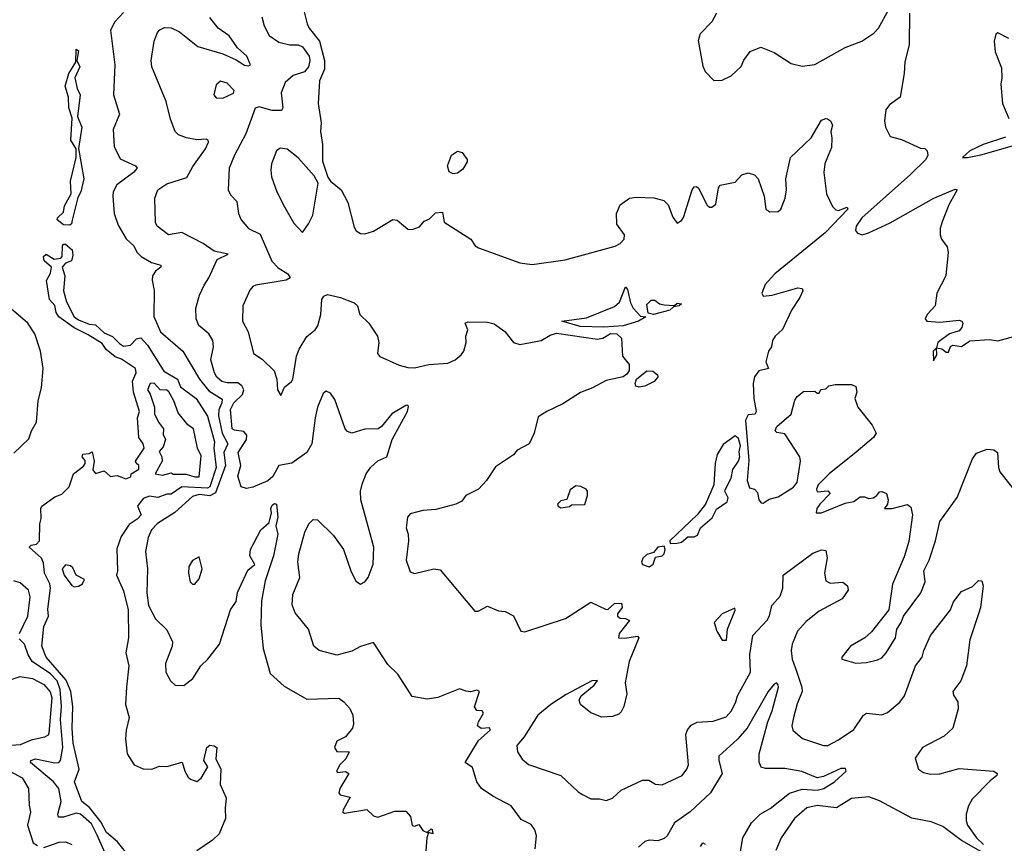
# Model space of a CAD drawing. Extents: x 2056909 to 2160450, y 827444 to 1016825.
# Tile 311 of 501: x 2128422 to 2132994, y 930750 to 934574. Entities that reach past the tile are written whole.
import ezdxf

# ---------------------------------------------------------------- set-up
doc = ezdxf.new("R2010")
doc.units = 0

msp = doc.modelspace()

# ---------------------------------------------------------------- linework, layer by layer
at = {"layer": '0CON10XD'}
for points in [[(2129737.2, 934635), (2129757.5, 934555), (2129766, 934535), (2129814.8, 934475), (2129837.9, 934385), (2129837.3, 934345), (2129815, 934290), (2129807.7, 934185), (2129822.5, 934095), (2129819.2, 934055), (2129828.7, 933995), (2129828, 933918), (2129853, 933843), (2129866.2, 933825), (2129915.7, 933785), (2129946.4, 933725), (2129975, 933611.2), (2129985, 933594), (2130005, 933580.8), (2130025, 933580), (2130065, 933592.5), (2130155, 933646.9), (2130175, 933643.3), (2130225, 933602), (2130245, 933600), (2130278.3, 933611.7), (2130300.7, 933639.3), (2130325, 933650), (2130353, 933677), (2130385, 933680), (2130393.6, 933633.6), (2130517.5, 933555), (2130537.5, 933525), (2130552.5, 933515), (2130745, 933444.7), (2130802.4, 933437.6), (2130955, 933459.6), (2131187, 933523), (2131211.2, 933535), (2131228.8, 933555), (2131230, 933575), (2131194.5, 933624.5), (2131193.5, 933675), (2131210.9, 933715), (2131254.4, 933745), (2131285, 933750.6), (2131367.1, 933747.1), (2131413.3, 933735), (2131434, 933715), (2131455, 933657.5), (2131475, 933630), (2131495, 933642), (2131505, 933656.2), (2131545.5, 933784.5), (2131555, 933798.6), (2131565, 933800), (2131575, 933792.5), (2131615, 933713.3), (2131625, 933703.8), (2131636.1, 933703.9), (2131655, 933717.5), (2131666.6, 933793.4), (2131674.5, 933805.5), (2131745, 933820), (2131775, 933854), (2131805, 933862.5), (2131835, 933853.8), (2131852, 933835), (2131878.8, 933755), (2131887.5, 933695), (2131905, 933682.5), (2131945, 933683.3), (2131955.9, 933694.1), (2131977.1, 933745), (2131982.5, 933785), (2131979.4, 933835), (2132002, 933935), (2132098, 934025), (2132145, 934108), (2132165, 934116.2), (2132173.9, 934113.9), (2132186.7, 934105), (2132196.2, 934085), (2132188.8, 934055), (2132194.2, 934024.2), (2132191.3, 933981.3), (2132176.7, 933943.3), (2132161.5, 933905), (2132155.6, 933865), (2132169.4, 933765), (2132197.2, 933707.2), (2132212.1, 933692.1), (2132225, 933688.9), (2132264.1, 933704.1), (2132268.5, 933695), (2132162.5, 933585), (2131928.5, 933395), (2131884.2, 933345), (2131868.8, 933305), (2131875, 933290), (2131916, 933295), (2132035, 933330), (2132056.4, 933326.4), (2132058.1, 933315), (2132045.6, 933285), (2132005.8, 933225), (2131964.2, 933135.8), (2131930, 933105), (2131917.5, 933085), (2131913.8, 933055), (2131900, 933035), (2131887.5, 932985), (2131900, 932955), (2131855, 932943.3), (2131834.4, 932915.6), (2131828.6, 932885), (2131830.8, 932815), (2131842.5, 932755)], [(2128905, 934608.2), (2128863.6, 934565), (2128844.6, 934525.4), (2128863.6, 934365), (2128857.3, 934225), (2128885.4, 934135), (2128855.6, 934065), (2128860.8, 933985), (2128888.7, 933928.7), (2128960.8, 933895), (2128968.1, 933885), (2128951.5, 933865), (2128873, 933807), (2128856.9, 933775), (2128855.4, 933755), (2128860.4, 933675), (2128880.1, 933620.1), (2128916.6, 933556.6), (2128952.5, 933525), (2128965.7, 933495), (2128987.1, 933475), (2129035, 933446.8), (2129077.5, 933435), (2129078, 933425), (2129052.7, 933407.3), (2129039.6, 933385), (2129037.4, 933365), (2129046.5, 933316.5), (2129045.5, 933195.5), (2129075.7, 933125.7), (2129180, 933035), (2129257.2, 932905), (2129300.4, 932850.4), (2129361.9, 932811.9), (2129361.3, 932795), (2129346.7, 932763.3), (2129345.6, 932735), (2129362.4, 932655), (2129389.5, 932605), (2129369.6, 932565), (2129377.8, 932505), (2129332.2, 932377.8), (2129305, 932363.9), (2129255, 932369.7), (2129225, 932360.5), (2129143.4, 932286.6), (2129061.8, 932235), (2129033.8, 932205), (2129019.2, 932170.8), (2129005.9, 932105), (2129015.3, 932025), (2129013.1, 931913.1), (2129020.8, 931855), (2129052.3, 931792.3), (2129105, 931742), (2129131.4, 931685), (2129130, 931665), (2129098.9, 931585), (2129100.6, 931545), (2129122, 931505), (2129143.8, 931485), (2129185, 931483.5), (2129225.6, 931515), (2129263.3, 931575), (2129295.2, 931604.7), (2129350.7, 931675), (2129400.5, 931835), (2129427.1, 931872.9), (2129434.1, 931915), (2129480.9, 932019.2), (2129514, 932045), (2129490.4, 932085), (2129494.7, 932115), (2129541.5, 932205), (2129580.8, 932239.2), (2129592.2, 932285), (2129587.9, 932305), (2129595, 932320.5), (2129605, 932327.5), (2129615.4, 932325.4), (2129620.5, 932265), (2129612, 932225), (2129620.9, 932185), (2129601.1, 932085), (2129561.7, 931968.3), (2129544.7, 931875.3), (2129541.7, 931765), (2129552.3, 931655), (2129585, 931539.4), (2129650.3, 931480.3), (2129755, 931418.9), (2129905, 931423.8), (2129927.7, 931407.7), (2129955.5, 931375.5), (2129968.6, 931345), (2129972.5, 931305), (2129968, 931285), (2129935.6, 931244.4), (2129895, 931223.8), (2129884.4, 931195.6), (2129895, 931175.8), (2129952.5, 931175), (2129937.1, 931142.9), (2129908.9, 931115), (2129893.8, 931085), (2129898.3, 931078.3), (2129935, 931084), (2129951.2, 931075), (2129908.8, 931005), (2129903.8, 930985), (2129910, 930975), (2129957.5, 930965), (2129923.8, 930905), (2129923.3, 930895), (2129930.8, 930890.8), (2130035, 930906.7), (2130065, 930877.1), (2130085, 930871.4), (2130165, 930900), (2130215, 930900), (2130237.5, 930875), (2130245, 930832.5), (2130255, 930830), (2130275, 930837.5), (2130295, 930810), (2130315, 930800), (2130333, 930817), (2130337.5, 930815), (2130340, 930795), (2130320, 930800), (2130312.5, 930775), (2130308.8, 930715)], [(2130815.6, 930725), (2130821.4, 930785), (2130815, 930812.5), (2130797.3, 930837.3), (2130750.3, 930860.3), (2130705, 930924.5), (2130619.2, 930969.2), (2130566, 931005), (2130545.6, 931035.6), (2130525, 931102), (2130490.6, 931125), (2130553.1, 931226.9), (2130606.9, 931275), (2130605, 931285.8), (2130565, 931283.3), (2130548.8, 931295), (2130552.5, 931315), (2130576.7, 931355), (2130570, 931365), (2130545, 931367.5), (2130533.6, 931383.6), (2130557.5, 931455), (2130545, 931462), (2130515.8, 931454.2), (2130496.2, 931456.2), (2130465, 931468), (2130363.2, 931426.8), (2130315, 931419.6), (2130245, 931432), (2130177.5, 931535), (2130131.1, 931581.1), (2130065, 931681.9), (2130005, 931664.3), (2129965, 931642.2), (2129895, 931623.6), (2129812.5, 931645), (2129788, 931665), (2129762.9, 931745), (2129701.1, 931821.1), (2129687.9, 931857.9), (2129690, 931905), (2129722.5, 931985), (2129714.5, 932055), (2129718.2, 932095), (2129746.2, 932195), (2129765, 932234.2), (2129785, 932253.1), (2129805, 932251.5), (2129879.9, 932179.9), (2129926.4, 932115), (2129959.4, 932015), (2129982.5, 931967.5), (2130005, 931953.8), (2130025, 931964), (2130040, 931985), (2130064.4, 932045.6), (2130067.5, 932125), (2130006.2, 932345), (2130004.8, 932385), (2130012.5, 932417.5), (2130031.6, 932465), (2130051.5, 932495), (2130085, 932525.5), (2130127.5, 932545), (2130151.6, 932625), (2130223.3, 932755), (2130228.3, 932778.3), (2130225, 932784.2), (2130215, 932782.7), (2130151.1, 932745), (2130102.1, 932685), (2130086.9, 932675), (2130025, 932673.8), (2129964.6, 932654.6), (2129945, 932661.9), (2129934.3, 932674.3), (2129885, 932810.8), (2129865, 932840.5), (2129845, 932848.9), (2129832, 932838), (2129805.5, 932774.5), (2129794.2, 932725.8), (2129778.1, 932605), (2129755.4, 932564.6), (2129686, 932515), (2129625, 932504.4), (2129597.1, 932452.9), (2129575, 932433.4), (2129505, 932403.5), (2129475, 932397.5), (2129450, 932405), (2129434.6, 932454.6), (2129449.7, 932505), (2129437.3, 932565), (2129476.2, 932625), (2129476.7, 932645), (2129462.7, 932662.7), (2129418.1, 932668.1), (2129408.4, 932675), (2129401.6, 932765), (2129416.5, 932795), (2129456.7, 932833.3), (2129463.4, 932855), (2129454.3, 932875), (2129435, 932888.5), (2129385, 932888.7), (2129361.5, 932895), (2129338.2, 932915), (2129326.9, 932935), (2129309.1, 932995), (2129321.8, 933055), (2129319.1, 933085), (2129300.4, 933115), (2129254.4, 933155), (2129242.2, 933185), (2129240.6, 933235), (2129257.8, 933295), (2129278.7, 933341.3), (2129300, 933375), (2129338.6, 933461.4), (2129390, 933485), (2129325, 933500), (2129275, 933535.8), (2129175.5, 933585.5), (2129114, 933575), (2129061.4, 933615), (2129052.6, 933632.6), (2129049.4, 933745), (2129064.4, 933785), (2129105, 933812.5), (2129199.1, 933840.9), (2129226.9, 933893.1), (2129285, 933974.4), (2129298.9, 934005), (2129297.5, 934015), (2129288.9, 934018.9), (2129245, 934016.2), (2129196.1, 934026.1), (2129160.2, 934040.2), (2129144.3, 934055), (2129122.5, 934112.5), (2129102.9, 934195), (2129035.8, 934355), (2129033.1, 934385), (2129046.5, 934475), (2129061.9, 934515), (2129073, 934527), (2129095, 934538.5), (2129125, 934536.9), (2129165, 934518.5), (2129249.5, 934449.5), (2129365, 934415.2), (2129427.9, 934387.9), (2129466.2, 934363.8), (2129485, 934360.6), (2129493.8, 934365), (2129476.8, 934405), (2129434, 934444), (2129395, 934498.9), (2129344.1, 934534.1), (2129305.4, 934585)], [(2129546.8, 934586.8), (2129557.1, 934545), (2129581.1, 934501.1), (2129625, 934470.4), (2129677.4, 934457.4), (2129715, 934456.9), (2129735, 934448.8), (2129767.1, 934405), (2129770, 934385), (2129764, 934356), (2129745, 934331.5), (2129691.9, 934315), (2129655, 934282.2), (2129637.1, 934235), (2129644.5, 934165.5), (2129637.3, 934152.7), (2129595, 934153.1), (2129535, 934168.9), (2129515, 934163.8), (2129472.5, 934045), (2129419.2, 933945), (2129395.5, 933885), (2129390.5, 933785), (2129401.1, 933761.1), (2129430.2, 933730.2), (2129438.5, 933675), (2129450, 933645), (2129485.3, 933605.3), (2129538.3, 933578.3), (2129592.7, 933452.7), (2129622.3, 933422.3), (2129667.1, 933395), (2129678, 933375), (2129660, 933365), (2129518.8, 933341.2), (2129504.3, 933335), (2129491.2, 933318.8)], [(2131657.5, 934605), (2131636.7, 934565), (2131582, 934508), (2131573.2, 934476.8), (2131595, 934358), (2131605, 934334.3), (2131645, 934291.2), (2131685, 934293.8), (2131725.8, 934314.2), (2131772.5, 934357.5), (2131784.3, 934385.7), (2131814, 934426), (2131863.9, 934446.1), (2131925, 934421.2), (2132005, 934370.8), (2132055, 934358.6), (2132115, 934365.5), (2132255, 934445.3), (2132333.1, 934475), (2132388.3, 934511.7), (2132409.6, 934535), (2132458, 934622)], [(2132554.5, 934604.5), (2132552.7, 934457.3), (2132532, 934378), (2132529.4, 934325), (2132511.2, 934215), (2132460.9, 934179.1), (2132443.6, 934156.4), (2132438.6, 934105), (2132442.5, 934075), (2132465, 934032), (2132517.6, 934017.6), (2132605, 933978.1), (2132625, 933975.6), (2132636.9, 933965), (2132639.6, 933945), (2132629.3, 933925), (2132559.1, 933855), (2132332.8, 933655), (2132305.8, 933615), (2132304, 933595), (2132313, 933583), (2132335, 933575.8), (2132364.5, 933584.5), (2132465, 933630.7), (2132667.1, 933745), (2132766.8, 933786.8), (2132776.2, 933785), (2132736.9, 933715), (2132706, 933636), (2132695.8, 933605), (2132696.2, 933575), (2132703.3, 933555), (2132729.5, 933519.5), (2132734, 933495), (2132722.9, 933385), (2132681.2, 933305), (2132674, 933245), (2132636, 933205), (2132626.7, 933185), (2132634.3, 933174.3), (2132695, 933169.4), (2132785, 933178.8), (2132797.5, 933175), (2132801.2, 933165), (2132797.1, 933145), (2132785, 933130), (2132740, 933115), (2132685, 933076.2), (2132680, 933050), (2132663.3, 933035), (2132665, 932990), (2132681.7, 933018.3), (2132680, 933050), (2132705, 933046.7), (2132725, 933030), (2132735, 933030), (2132745, 933057.5), (2132755, 933062.5), (2132795, 933057.5), (2132835, 933083.3), (2132925, 933090), (2132965, 933083.1), (2133055, 933107.8)], [(2133015, 934486.9), (2132965, 934513.3), (2132955, 934507.5), (2132946.7, 934475), (2132951.2, 934425), (2132980.8, 934350.8), (2132982.9, 934305), (2132977.5, 934275), (2132985.6, 934185.6), (2133015.6, 934115)], [(2128655, 933620.4), (2128625, 933621.7), (2128595.8, 933645), (2128598, 933655), (2128625, 933680), (2128630.4, 933709.6), (2128661.9, 933765), (2128658.9, 933825), (2128684.4, 933935), (2128684.2, 933975), (2128660.5, 934015), (2128666.7, 934116.7), (2128650.4, 934165), (2128648.5, 934215), (2128633.9, 934265), (2128650.4, 934325), (2128682.7, 934377.3), (2128685, 934436.7), (2128695, 934430), (2128687.5, 934385), (2128701.9, 934355), (2128679.1, 934305), (2128689.5, 934255), (2128702.5, 934225), (2128690, 934125), (2128711.1, 934075), (2128695.8, 933975.8), (2128720.8, 933835), (2128706.2, 933775), (2128691.9, 933748.1), (2128666.7, 933643.3), (2128663.6, 933626.4), (2128655, 933620.4)], [(2129365, 934210), (2129415, 934233.3), (2129417.5, 934245), (2129385, 934278.8), (2129355, 934288), (2129335, 934272.5), (2129324.2, 934225), (2129335, 934212), (2129365, 934210)], [(2133000.5, 934029.5), (2132895.7, 933995), (2132834.4, 933965), (2132800, 933935), (2132824.2, 933934.2), (2132885, 933946.9), (2133162.5, 934025)], [(2129735, 933586.7), (2129763.7, 933626.3), (2129783, 933667), (2129808.8, 933815), (2129789.1, 933849.1), (2129715, 933932.2), (2129665, 933972.9), (2129632.5, 933977.5), (2129614.6, 933965.4), (2129591.9, 933905), (2129587.8, 933875), (2129591.9, 933845), (2129616.7, 933775), (2129651.5, 933705), (2129695, 933630), (2129735, 933586.7)], [(2130435, 933858.5), (2130417.1, 933867.1), (2130408.2, 933895), (2130426.9, 933945), (2130455, 933964), (2130477, 933957), (2130499.6, 933925), (2130499.5, 933915), (2130479.6, 933880.4), (2130455, 933860.9), (2130435, 933858.5)], [(2128926.4, 930695), (2128876.9, 930756.9), (2128825, 930800.5), (2128799.4, 930849.4), (2128746.9, 930916.9), (2128710.2, 930945), (2128676.8, 931035), (2128698.3, 931095), (2128670.8, 931215), (2128665.3, 931285), (2128669.7, 931385), (2128660, 931455), (2128637.9, 931507.9), (2128544.7, 931615), (2128525.6, 931665), (2128535, 931757.5), (2128556.2, 931805), (2128552.2, 931837.8), (2128564.6, 931935), (2128562.5, 931955), (2128536.8, 932005), (2128532.1, 932052.1), (2128523.5, 932073.5), (2128466.2, 932125), (2128475, 932133.8), (2128500.5, 932139.5), (2128513.8, 932155), (2128516.1, 932233.9), (2128522.3, 932257.7), (2128520, 932305), (2128525, 932316.2), (2128585, 932358.8), (2128618.3, 932371.7), (2128652.5, 932405), (2128672.5, 932465), (2128719.3, 932500.7), (2128727, 932513), (2128727, 932527), (2128712.5, 932545), (2128715, 932557.5), (2128745, 932560), (2128758.3, 932568.3), (2128767.5, 932525), (2128762.5, 932485), (2128775, 932467.5), (2128815, 932480), (2128843.6, 932453.6), (2128875, 932457.5), (2128915, 932442.5), (2128938.3, 932451.7), (2128940, 932465), (2128975, 932487.5), (2128976.2, 932505), (2128962.5, 932515), (2128960, 932525), (2129000, 932585), (2128996, 932605), (2128976, 932635), (2128970, 932725), (2128978.8, 932755), (2128950, 932845), (2128945.6, 932895.6), (2128962.7, 932935), (2128960.5, 932955), (2128895, 932998.5), (2128865, 933008.5), (2128823.6, 933043.6), (2128805, 933070.5), (2128740.4, 933110.4), (2128675, 933144.2), (2128603.8, 933195), (2128590.9, 933215), (2128585, 933246.7), (2128560, 933275), (2128546.4, 933363.6), (2128565, 933396.7), (2128570, 933425), (2128536, 933455), (2128532.5, 933475), (2128545.8, 933485.8), (2128582.1, 933462.1), (2128613, 933467), (2128619.6, 933475), (2128620.9, 933525), (2128625, 933531.5), (2128635, 933531.5), (2128665.4, 933505), (2128668.7, 933481.3), (2128662.2, 933455), (2128635, 933443.3), (2128618.9, 933425), (2128631.8, 933385), (2128626.4, 933315), (2128639.6, 933265), (2128675.6, 933195), (2128695, 933180), (2128745, 933160.6), (2128775, 933157.5), (2128815, 933120.6), (2128854, 933104), (2128885, 933070.9), (2128905, 933058.8), (2128936.4, 933063.6), (2128965, 933092.5), (2128985, 933096.7), (2129015, 933062.5), (2129092.1, 932942.1), (2129155, 932905.7), (2129168.9, 932868.9), (2129241.9, 932815), (2129295, 932733.3), (2129327.3, 932615), (2129324.1, 932585), (2129334.8, 932495), (2129305, 932405.4), (2129295, 932399.5), (2129175.4, 932404.6), (2129125, 932371.4), (2129105, 932371.2), (2129063.9, 932356.1), (2129025, 932361.5), (2128995, 932350.4), (2128968.6, 932315), (2128986, 932275), (2128968, 932255), (2128930, 932230), (2128892.9, 932175), (2128872.7, 932117.3), (2128875.8, 932015), (2128871.2, 931995), (2128905, 931922.5), (2128925.6, 931835), (2128928.1, 931705), (2128915.7, 931635), (2128929.2, 931575), (2128918.6, 931475), (2128914, 931395), (2128930, 931335), (2128916.2, 931275), (2128914, 931235), (2128922, 931165), (2128953.3, 931115), (2128995, 931095.6), (2129035.8, 931094.2), (2129071.7, 931108.3), (2129105, 931106.7), (2129176.4, 931126.4), (2129188.8, 931085), (2129205, 931057.5), (2129215, 931047.5), (2129245, 931037.5), (2129265, 931053.3), (2129296.2, 931105), (2129278, 931135), (2129290.6, 931195), (2129304.5, 931205.5), (2129325, 931202.7), (2129338, 931195), (2129332.7, 931142.7), (2129356.9, 931095), (2129353.2, 931023.2), (2129381.7, 930961.7), (2129375.8, 930914.2), (2129378.6, 930865), (2129348.6, 930795), (2129316.9, 930765), (2129245.2, 930714.8)], [(2129491.2, 933318.8), (2129458.9, 933245), (2129456.7, 933175), (2129483.5, 933125), (2129507.8, 933025), (2129548, 932998), (2129603.5, 932943.5), (2129615.7, 932905), (2129618.8, 932855), (2129635, 932830), (2129652.4, 932867.6), (2129685, 932894.2), (2129690, 932905), (2129707.8, 933012.2), (2129720, 933045), (2129755, 933104), (2129795, 933134.2), (2129807, 933153), (2129820.9, 933205), (2129825.6, 933275), (2129835, 933290.6), (2129852.3, 933297.7), (2129912.5, 933285), (2129975, 933258.9), (2129991.2, 933245), (2130002.5, 933205), (2130044, 933165), (2130083.8, 933105), (2130089.2, 933075), (2130084.4, 933025), (2130095, 933010.6), (2130185, 932970), (2130225, 932960), (2130255, 932957.5), (2130322.7, 932972.7), (2130409.8, 932980.2), (2130443.8, 932995), (2130471.7, 933018.3), (2130484.5, 933035.5), (2130495.6, 933075), (2130494.2, 933105), (2130503.3, 933135), (2130491.2, 933165), (2130505, 933172), (2130595, 933169.3), (2130625, 933161.8), (2130675, 933126), (2130715, 933075.8), (2130745, 933066.9), (2130844.5, 933085.5), (2130885, 933110), (2130915, 933118.2), (2131105, 933090.8), (2131130, 933095), (2131165, 933117.1), (2131195, 933115.7), (2131216.7, 933095), (2131222.2, 933012.2), (2131252.6, 932972.6), (2131251.9, 932945), (2131242.3, 932927.7), (2131225, 932916.7), (2131145, 932899.1), (2131082, 932865), (2131026.4, 932843.6), (2130945, 932790), (2130870, 932755), (2130830, 932730), (2130811.9, 932655), (2130788, 932605), (2130732.5, 932575), (2130715, 932553.3), (2130631.7, 932498.3), (2130590.4, 932435), (2130552.5, 932395), (2130493.8, 932365), (2130475, 932338.8), (2130447.5, 932325), (2130355, 932300.8), (2130294.1, 932295.9), (2130235, 932280), (2130223.3, 932265), (2130216.7, 932215), (2130226.1, 932186.1), (2130227.5, 932155), (2130217.1, 932065), (2130235, 932011.2), (2130255, 932003.3), (2130344.8, 932025.2), (2130375, 932019.3), (2130535, 931828), (2130551.7, 931828.3), (2130595, 931851.2), (2130645, 931830), (2130677.3, 931827.3), (2130715.7, 931805.7), (2130750, 931735), (2130768.3, 931731.7), (2130956.3, 931793.7), (2131075, 931870), (2131145, 931835.8), (2131155, 931838), (2131185, 931864.3), (2131216.2, 931865), (2131220, 931845), (2131197.5, 931815), (2131197.5, 931805), (2131210, 931795), (2131235, 931793.8), (2131253.3, 931785), (2131206.2, 931725), (2131202.5, 931705), (2131232.3, 931702.3), (2131291.7, 931711.7), (2131296.7, 931705), (2131252.5, 931595), (2131234.3, 931495), (2131242, 931445), (2131227.5, 931385), (2131215, 931360), (2131205, 931350), (2131175, 931338.6), (2131125, 931335.7), (2131075, 931355.6), (2131026.7, 931395), (2131020, 931415), (2131029.1, 931435), (2131090, 931485), (2131105, 931506.7), (2131078.8, 931505), (2130959.4, 931440.6), (2130888.5, 931395), (2130828.8, 931345), (2130765.3, 931244.7), (2130731.5, 931205), (2130733.6, 931175), (2130755, 931141.4), (2130785, 931115.7), (2130935.5, 931065.5), (2131015, 930988.8), (2131035, 930976.2), (2131075, 930956.2), (2131115, 930956.7), (2131145, 930948.8), (2131175, 930960), (2131215, 930997.5), (2131315, 931044.2), (2131343.8, 931043.8), (2131374.3, 931024.3), (2131405, 931021.9), (2131498, 931065), (2131520.8, 931095), (2131527.8, 931115), (2131515.4, 931255), (2131522.5, 931277.5), (2131540.9, 931299.1), (2131567.6, 931312.4), (2131642.4, 931317.6), (2131702.4, 931337.6), (2131728.2, 931365), (2131747.4, 931407.4), (2131755, 931435.6), (2131815.8, 931544.2), (2131812.4, 931627.6), (2131827.3, 931715), (2131893, 931787), (2131903.5, 931806.5), (2131914.8, 931855), (2131952.9, 931897.1), (2131966, 931935), (2131967.4, 931995), (2132105, 932096.9), (2132145, 932112.2), (2132165, 932110), (2132172.2, 932075), (2132159.6, 932005), (2132165, 931968.8), (2132185, 931958.1), (2132245, 931962), (2132265.7, 931945.7), (2132270, 931925), (2132241.4, 931885), (2132135, 931827.7), (2132075, 931779.6), (2132034.7, 931735), (2132009.4, 931675), (2132004.2, 931645), (2132009.1, 931605), (2132029.3, 931549.3), (2132054.7, 931475), (2132055.9, 931455), (2132032.6, 931397.4), (2132016.1, 931335), (2132008.5, 931295), (2132013.1, 931275), (2132057.4, 931237.4), (2132155, 931204.2), (2132175, 931204), (2132225, 931230), (2132295, 931279.4), (2132340.6, 931345), (2132354, 931355), (2132425, 931346.9), (2132451.7, 931358.3), (2132510, 931405), (2132531.5, 931435), (2132582.7, 931575), (2132613.1, 931615), (2132620, 931645), (2132650.9, 931715), (2132743.8, 931835), (2132759.1, 931870.9), (2132795, 931920), (2132847, 931943), (2132875, 931970), (2132889.3, 931969.3), (2132896, 931945), (2132883.8, 931845), (2132873.9, 931816.1), (2132834.5, 931695.5), (2132819.4, 931575), (2132791.9, 931505), (2132755.8, 931455), (2132758.3, 931438.3), (2132777.8, 931407.8), (2132780.5, 931375), (2132754.6, 931285.4), (2132715, 931248.5), (2132614.7, 931195.3), (2132580.6, 931145), (2132596, 931095), (2132619.3, 931079.3), (2132651.1, 931071.1), (2132695, 931072.5), (2132785, 931096.9), (2132945, 931085.8), (2132961.2, 931075), (2132960, 931065), (2132929.1, 931040.9), (2132845.6, 930955), (2132828.6, 930925), (2132816.9, 930885), (2132816.9, 930855), (2132824, 930834), (2132865.9, 930775.9), (2132898.2, 930745)], [(2131135, 933146), (2131025, 933149.2), (2130940, 933175), (2131055, 933189.2), (2131185, 933242.1), (2131207, 933263), (2131235, 933333.3), (2131245, 933321.2), (2131259.1, 933259.1), (2131270.9, 933235), (2131305, 933197.5), (2131330, 933195), (2131295.8, 933174.2), (2131225, 933152.9), (2131135, 933146)], [(2131365, 933205.8), (2131341.2, 933211.2), (2131335, 933252.5), (2131355, 933271.4), (2131372.3, 933272.3), (2131393.3, 933255), (2131415, 933250.6), (2131462.5, 933247.5), (2131475, 933258.6), (2131496, 933255), (2131485, 933246.2), (2131458.8, 933241.2), (2131441.2, 933225), (2131395, 933212.5), (2131365, 933205.8)], [(2128395, 932562.2), (2128465, 932628), (2128476.7, 932665), (2128500, 932705), (2128508.2, 932805), (2128523.2, 932865), (2128530.6, 932955), (2128519.4, 933035), (2128492.5, 933115), (2128460, 933165), (2128360.3, 933250.3)], [(2131298.6, 932868.6), (2131283.2, 932873.2), (2131280, 932885), (2131286.2, 932905), (2131335, 932944.6), (2131362.3, 932942.3), (2131384.2, 932925), (2131385.8, 932915), (2131368.5, 932895), (2131325, 932872.6), (2131298.6, 932868.6)], [(2129235, 932451.8), (2129255, 932452.5), (2129265, 932550), (2129248, 932585), (2129230, 932675), (2129203.5, 932693.5), (2129158.3, 932748.3), (2129138.2, 932805), (2129115, 932846), (2129105, 932854.3), (2129075, 932856), (2129046.8, 932886.8), (2129027.5, 932885), (2129016.2, 932855), (2129028.8, 932835), (2129048, 932775), (2129048.8, 932745), (2129066.2, 932705), (2129090, 932675), (2129088.3, 932648.3), (2129100, 932625), (2129088.3, 932591.7), (2129070.7, 932569.3), (2129082.5, 932545), (2129083.3, 932525), (2129051.2, 932465), (2129085, 932459.2), (2129125, 932470), (2129135, 932464.3), (2129195, 932464.4), (2129235, 932451.8)], [(2131842.5, 932755), (2131837, 932743), (2131805, 932740), (2131793.3, 932715), (2131807.5, 932527.5), (2131801.1, 932435), (2131811.4, 932401.4), (2131835, 932393.8), (2131848.3, 932378.3), (2131854.4, 932345), (2131865, 932331.1), (2131875, 932330), (2131902.2, 932347.8), (2131945, 932358.2), (2132015.8, 932404.2), (2132032.5, 932425), (2132048.1, 932525), (2132045.5, 932545), (2131975, 932652), (2131938.3, 932658.3), (2131930, 932665), (2131937.5, 932685), (2132005, 932742.5), (2132021.7, 932808.3), (2132032.5, 932825), (2132061.7, 932848.3), (2132115, 932850), (2132125, 932840), (2132135, 932840), (2132143, 932857), (2132165, 932860), (2132180, 932875), (2132209.5, 932880.5), (2132285, 932880.6), (2132305, 932871.2), (2132308.9, 932845), (2132300.6, 932815), (2132313.8, 932775), (2132381.5, 932691.5), (2132399.2, 932655), (2132387.5, 932635), (2132306.9, 932566.9), (2132181.4, 932465), (2132130, 932415), (2132122.5, 932395), (2132125, 932382.5), (2132175, 932386), (2132186, 932375), (2132138, 932325), (2132123.8, 932305), (2132120, 932285), (2132145, 932284.2), (2132255, 932328.8), (2132295, 932337.1), (2132325, 932358.2), (2132345, 932358.8), (2132365, 932351.1), (2132385, 932353.8), (2132403.1, 932365), (2132415, 932382), (2132425, 932384.3), (2132448, 932375), (2132455.7, 932345.7), (2132451.4, 932325), (2132437.5, 932305), (2132474.2, 932304.2), (2132545, 932323.3), (2132560.7, 932310.7), (2132568, 932275), (2132550.8, 932150.8), (2132528.9, 932081.1), (2132475.8, 931954.2), (2132458, 931835), (2132377.8, 931732.2), (2132346.7, 931705), (2132280, 931665), (2132240, 931615), (2132240, 931605), (2132305, 931586.2), (2132355, 931590), (2132405, 931602), (2132425, 931611.2), (2132445.8, 931635), (2132489.2, 931705), (2132495.8, 931745), (2132515.8, 931775), (2132526.2, 931805), (2132607.2, 931912.8), (2132626.5, 931965), (2132620.6, 932015), (2132645.5, 932065), (2132674.5, 932155), (2132694.4, 932245), (2132775, 932355.8), (2132846.4, 932535), (2132865, 932560.9), (2132915, 932580.6), (2132946.5, 932576.5), (2132963.3, 932565), (2132967.5, 932495), (2132974.2, 932475), (2133036.1, 932396.1)], [(2131442.9, 932142.9), (2131475, 932144.5), (2131495, 932148.9), (2131525, 932173.4), (2131555, 932173.5), (2131569, 932181), (2131584.4, 932215), (2131638, 932262), (2131657.8, 932302.2), (2131707.1, 932335), (2131712.2, 932355), (2131696.2, 932385), (2131697.9, 932392.1), (2131726.2, 932445), (2131733.5, 932486.5), (2131759.4, 932525), (2131765.7, 932545), (2131762.5, 932567.5), (2131770, 932595), (2131759.5, 932629.5), (2131745, 932642.5), (2131688.3, 932601.7), (2131661.2, 932555), (2131651.5, 932515), (2131645.7, 932415), (2131606.9, 932325), (2131568.2, 932275), (2131441.9, 932155), (2131442.9, 932142.9)], [(2130935, 932307.5), (2130975, 932313.3), (2130985, 932322.5), (2131046.4, 932323.6), (2131058.8, 932365), (2131058.8, 932385), (2131052.5, 932395), (2131027.3, 932407.3), (2131005, 932410), (2130978.8, 932391.2), (2130963.3, 932346.7), (2130935, 932340), (2130920, 932325), (2130922.5, 932315), (2130935, 932307.5)], [(2131345, 932033.7), (2131363.2, 932046.8), (2131375, 932078.3), (2131405, 932085.1), (2131414.6, 932095), (2131419.6, 932115), (2131415, 932130.5), (2131385, 932124.8), (2131365, 932100.9), (2131335, 932091.4), (2131316.3, 932073.7), (2131309.3, 932055), (2131314.8, 932045), (2131345, 932033.7)], [(2129225, 931953.3), (2129235, 931953.8), (2129255, 931977.5), (2129269.2, 932025), (2129255, 932080), (2129225, 932063.3), (2129208, 932035), (2129206.2, 932005), (2129213.8, 931965), (2129225, 931953.3)], [(2128675, 931941.5), (2128695, 931944.4), (2128714.2, 931955), (2128724, 931975), (2128684.2, 931995), (2128669.7, 932029.7), (2128658.8, 932038.8), (2128635, 932042.5), (2128620, 932025), (2128628.2, 931995), (2128665, 931947.8), (2128675, 931941.5)], [(2128421.9, 931725), (2128459.6, 931805), (2128470.5, 931895), (2128463.1, 931925), (2128425, 931960.4), (2128395, 931969.2)], [(2131705, 931693.3), (2131708.8, 931745), (2131745, 931832.5), (2131742.5, 931842.5), (2131685, 931815.5), (2131647.5, 931775), (2131660, 931735), (2131684.2, 931694.2), (2131705, 931693.3)], [(2128819.6, 930705), (2128781.3, 930788.7), (2128755, 930840.6), (2128705, 930885.9), (2128685, 930890), (2128625, 930871.6), (2128602, 930872), (2128600, 930885), (2128615.2, 930945), (2128604.7, 931005), (2128579.4, 931035), (2128472.9, 931125), (2128474.5, 931135.5), (2128495, 931142), (2128585, 931123.7), (2128603.8, 931126.2), (2128612.2, 931135), (2128623.1, 931195), (2128611.1, 931325), (2128616.8, 931385), (2128609.5, 931465), (2128596, 931505), (2128565, 931537.1), (2128480.6, 931595), (2128461.6, 931625), (2128445, 931674.4), (2128420.3, 931700.3)], [(2128345, 931497.9), (2128425, 931525.4), (2128481.4, 931515), (2128535, 931487.3), (2128563.1, 931453.1), (2128570.9, 931425), (2128557.9, 931262.1), (2128555, 931252.9), (2128537.6, 931242.4), (2128475, 931229.1), (2128425, 931207.1), (2128345, 931201.1)], [(2131755, 930630), (2131780.4, 930775), (2131820, 930845), (2131860.5, 930885), (2131907.5, 930912.5), (2131997.6, 930982.4), (2132055, 931001.8), (2132125, 930997.2), (2132155.6, 931004.4), (2132206.1, 931035), (2132260.8, 931085), (2132257.6, 931097.6), (2132235, 931097.7), (2132155, 931061.2), (2132124.8, 931054.7), (2132053.8, 931083.8), (2131975, 931096.9), (2131885, 931097.5), (2131865, 931104.5), (2131856.4, 931126.4), (2131855.3, 931165), (2131895.8, 931314.2), (2131916.6, 931365), (2131945.2, 931475), (2131945, 931486), (2131936, 931495), (2131925, 931489.5), (2131897.6, 931455), (2131800.3, 931285), (2131755, 931234.1), (2131669.2, 931155), (2131668.1, 931135), (2131683.8, 931075), (2131630, 930985), (2131535, 930895.9), (2131463.5, 930845), (2131428.9, 930785), (2131415, 930773.3), (2131385, 930761.1), (2131345, 930764.4), (2131325, 930758.9), (2131295, 930732.5)], [(2128338.9, 931105), (2128433.3, 931055), (2128463.5, 931005), (2128466.7, 930926.7), (2128471.8, 930895), (2128458.2, 930835), (2128485, 930752.5), (2128505, 930739.4)], [(2132885, 930711.5), (2132795, 930763.3), (2132709.1, 930829.1), (2132655, 930849.4), (2132565, 930867.2), (2132415, 930948.2), (2132365, 930965.6), (2132285, 930957.8), (2132215, 930915.4), (2132125, 930926.4), (2132077.5, 930915), (2132019.5, 930865), (2131957.9, 930775), (2131932.9, 930717.1)], [(2128535, 930730.8), (2128605, 930756.2), (2128635, 930757.8), (2128663.8, 930745)], [(2131584, 930735), (2131595, 930752.5), (2131605.8, 930745.8)]]:
    msp.add_lwpolyline(points, dxfattribs=at)

doc.saveas('drawing.dxf')
